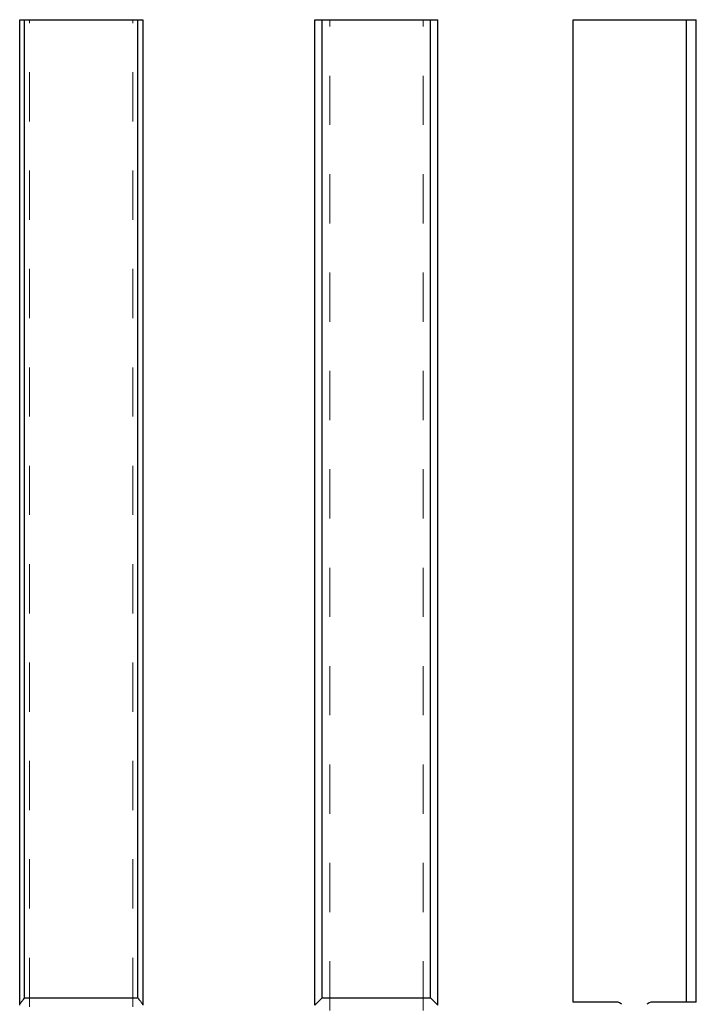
# Model space of a CAD drawing. Header units: inches. Extents: x 1880 to 2363, y -453 to -54.
# Tile 551 of 656: x 1905.38 to 1906.75, y -72.16 to -70.16. Entities that reach past the tile are written whole.
import ezdxf

# ---------------------------------------------------------------- set-up
doc = ezdxf.new("R2010")
doc.units = ezdxf.units.IN
doc.header["$LTSCALE"] = 0.5
doc.header["$MEASUREMENT"] = 0
doc.linetypes.add('HIDDEN', pattern=[0.225, 0.15, -0.075])
doc.layers.add('PUN-M-S3', color=8, linetype='Continuous')

msp = doc.modelspace()

# ---------------------------------------------------------------- linework, layer by layer
at = {"layer": 'PUN-M-S3', "linetype": 'Continuous', "lineweight": 25}
for p, q in [((1905.37824, -72.16292), (1905.37824, -70.15942)), ((1905.37824, -70.15942), (1905.62824, -70.15942)), ((1905.38824, -72.14792), (1905.38824, -70.15942)), ((1905.61824, -72.14792), (1905.61824, -70.15942)), ((1905.62824, -70.15942), (1905.62824, -72.16292)), ((1905.97824, -70.15942), (1906.22824, -70.15942)), ((1905.97824, -72.16292), (1905.97824, -70.15942)), ((1905.99324, -72.14792), (1905.99324, -70.15942)), ((1906.21324, -72.14792), (1906.21324, -70.15942)), ((1906.22824, -72.16292), (1906.22824, -70.15942)), ((1906.50324, -72.15652), (1906.50324, -70.15942)), ((1906.50324, -70.15942), (1906.75324, -70.15942)), ((1906.73324, -72.15652), (1906.73324, -70.15942)), ((1906.75324, -72.15652), (1906.75324, -70.15942)), ((1905.38824, -72.14792), (1905.61824, -72.14792)), ((1905.97824, -72.16292), (1905.99324, -72.14792)), ((1905.99324, -72.14792), (1906.21324, -72.14792)), ((1906.21324, -72.14792), (1906.22824, -72.16292)), ((1906.59119, -72.15652), (1906.50324, -72.15652)), ((1906.75324, -72.15652), (1906.66345, -72.15652))]:
    msp.add_line(p, q, dxfattribs=at)
at = {"layer": 'PUN-M-S3', "linetype": 'HIDDEN', "lineweight": 18}
for p, q in [((1905.39824, -72.16617), (1905.39824, -70.15942)), ((1905.60824, -72.16617), (1905.60824, -70.15942)), ((1906.00824, -72.17339), (1906.00824, -70.15942)), ((1906.19824, -72.17339), (1906.19824, -70.15942))]:
    msp.add_line(p, q, dxfattribs=at)
at = {"layer": 'PUN-M-S3', "linetype": 'Continuous', "lineweight": 25}
for centre, start, end in [((1906.59119, -72.17152), 45, 90), ((1906.66345, -72.17152), 90, 135)]:
    msp.add_arc(centre, 0.015, start, end, dxfattribs=at)
for points, knots in [([(1905.37824, -72.16206), (1905.37835, -72.16159), (1905.3786, -72.16053), (1905.38055, -72.15759), (1905.3838, -72.15335), (1905.38665, -72.14986), (1905.3882, -72.14796), (1905.38824, -72.14792)], [0, 0, 0, 0, 0.166471, 0.3704336, 0.6541382, 0.9927845, 1, 1, 1, 1]), ([(1905.61824, -72.14792), (1905.61827, -72.14796), (1905.61982, -72.14986), (1905.62268, -72.15335), (1905.62592, -72.15759), (1905.62787, -72.16053), (1905.62812, -72.16159), (1905.62824, -72.16206)], [0, 0, 0, 0, 0.0072155, 0.3458618, 0.6295664, 0.833529, 1, 1, 1, 1])]:
    msp.add_open_spline(points, degree=3, knots=knots, dxfattribs=at)

doc.saveas('drawing.dxf')
